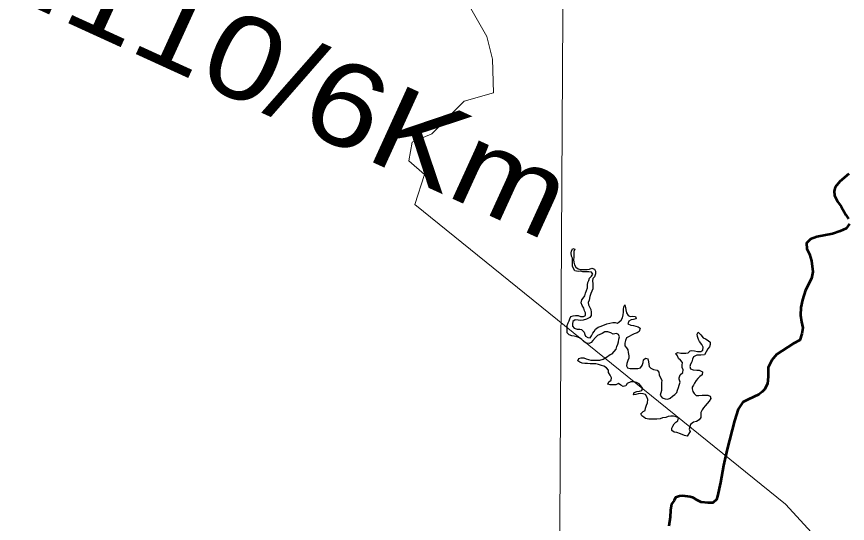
# Model space of a CAD drawing. Extents: x 553962 to 842807, y 8883888 to 9032388.
# Drawn here: x 812127 to 813924, y 9013956 to 9015052 of the extents above; entities that cross this region are included whole.
import ezdxf

# ---------------------------------------------------------------- set-up
doc = ezdxf.new("R2010")
doc.units = 0
doc.header["$LTSCALE"] = 200
doc.layers.add('1', color=7, linetype='Continuous', lineweight=13)

msp = doc.modelspace()

# ---------------------------------------------------------------- linework, layer by layer
at = {"layer": '1'}
for points in [[(813359.1, 9024030.7), (813314.8, 9016154), (813280.2, 9010301.9)], [(813359.1, 9024030.7), (813314.8, 9016154), (813280.2, 9010301.9)], [(813986.3, 9012932.5), (813776.7, 9012941.8), (813774.4, 9013534), (813785.9, 9013672.2), (813801.5, 9013779.1), (813917.6, 9013857.8), (813854.1, 9013927.8), (813790.6, 9013997.7), (812988.3, 9014646.3), (813009.3, 9014710.6), (812975.7, 9014740.6), (812983, 9014780.8), (813025.3, 9014799), (813095.4, 9014869.2), (813158.9, 9014887.4), (813158.9, 9014887.4), (813156.4, 9014960.1), (813144.2, 9015009.3), (812917.4, 9015408.2)]]:
    msp.add_lwpolyline(points, dxfattribs=at)
at = {"layer": '1', "lineweight": 53}
for points in [[(813926.9, 9014712.5), (813907.9, 9014695.7), (813897.7, 9014683.2), (813895.5, 9014674.5), (813896.2, 9014665.7), (813902.8, 9014652.5), (813910.8, 9014641.6), (813921.1, 9014624), (813926.2, 9014615.3)], [(813926.9, 9014712.5), (813907.9, 9014695.7), (813897.7, 9014683.2), (813895.5, 9014674.5), (813896.2, 9014665.7), (813902.8, 9014652.5), (813910.8, 9014641.6), (813921.1, 9014624), (813926.2, 9014615.3)], [(813928.4, 9014604.3), (813921.8, 9014594.1), (813908.7, 9014588.2), (813891.9, 9014582.4), (813858.3, 9014575.8), (813844.4, 9014571.4), (813835.7, 9014562.7), (813836.4, 9014550.2), (813842.2, 9014538.6), (813846.6, 9014523.9), (813849.5, 9014500.6), (813846.6, 9014486), (813833.5, 9014461.1), (813826.9, 9014439.9), (813823.3, 9014423.1), (813822.5, 9014407), (813824.7, 9014392.4), (813827.6, 9014379.3), (813825.5, 9014366.1), (813821.1, 9014353), (813807.9, 9014345.7), (813770.7, 9014321.6), (813760.5, 9014309.1)], [(813928.4, 9014604.3), (813921.8, 9014594.1), (813908.7, 9014588.2), (813891.9, 9014582.4), (813858.3, 9014575.8), (813844.4, 9014571.4), (813835.7, 9014562.7), (813836.4, 9014550.2), (813842.2, 9014538.6), (813846.6, 9014523.9), (813849.5, 9014500.6), (813846.6, 9014486), (813833.5, 9014461.1), (813826.9, 9014439.9), (813823.3, 9014423.1), (813822.5, 9014407), (813824.7, 9014392.4), (813827.6, 9014379.3), (813825.5, 9014366.1), (813821.1, 9014353), (813807.9, 9014345.7), (813770.7, 9014321.6), (813760.5, 9014309.1)], [(813760.5, 9014309.1), (813752.5, 9014293.8), (813752.5, 9014274.1), (813751.1, 9014257.9), (813744.8, 9014246), (813740.1, 9014241.2), (813732.8, 9014235.2), (813709.4, 9014224.4), (813697.7, 9014218.5), (813688.2, 9014203.2), (813680.2, 9014178.3), (813664.2, 9014116.8), (813656, 9014081.5), (813649.6, 9014044.6), (813643, 9014015.4), (813640.8, 9014008.1), (813632.8, 9014000.8), (813623.3, 9014000.8), (813608, 9014002.3), (813599.2, 9014006.6), (813591.2, 9014011.8), (813583.9, 9014014), (813568.5, 9014016.1), (813561.2, 9014015.4), (813552.5, 9014012.5), (813549.6, 9014005.9), (813543.7, 9013997.9), (813541.5, 9013984.7), (813540.8, 9013970.1), (813537.9, 9013950.4)], [(813760.5, 9014309.1), (813752.5, 9014293.8), (813752.5, 9014274.1), (813751.1, 9014257.9), (813744.8, 9014246), (813740.1, 9014241.2), (813732.8, 9014235.2), (813709.4, 9014224.4), (813697.7, 9014218.5), (813688.2, 9014203.2), (813680.2, 9014178.3), (813664.2, 9014116.8), (813656, 9014081.5), (813649.6, 9014044.6), (813643, 9014015.4), (813640.8, 9014008.1), (813632.8, 9014000.8), (813623.3, 9014000.8), (813608, 9014002.3), (813599.2, 9014006.6), (813591.2, 9014011.8), (813583.9, 9014014), (813568.5, 9014016.1), (813561.2, 9014015.4), (813552.5, 9014012.5), (813549.6, 9014005.9), (813543.7, 9013997.9), (813541.5, 9013984.7), (813540.8, 9013970.1), (813537.9, 9013950.4)]]:
    msp.add_lwpolyline(points, dxfattribs=at)
at = {"layer": '1', "lineweight": 25}
for points in [[(813412.8, 9014368.3), (813406.2, 9014370.4), (813399.6, 9014370.4), (813394, 9014366.9), (813388.5, 9014364.9), (813383.6, 9014362.9), (813379, 9014358.5), (813373.2, 9014351.9), (813370.3, 9014347.3), (813365.4, 9014345.7), (813358.8, 9014346.2), (813354.2, 9014349.8), (813349.7, 9014354.4), (813344.6, 9014357.5), (813339, 9014359.6), (813332.9, 9014361.2), (813327.8, 9014362.2), (813322.3, 9014364.3), (813318.2, 9014368.4), (813318.2, 9014373.5), (813318.3, 9014379.1), (813318.3, 9014384.2), (813319.9, 9014389.8), (813322, 9014394.3), (813324, 9014398.9), (813326.1, 9014403.5), (813330.7, 9014405.5), (813336.3, 9014406), (813341.9, 9014405.9), (813346.9, 9014403.8), (813353.1, 9014403.8), (813357.6, 9014405.8), (813357.7, 9014411.4), (813355.7, 9014416), (813354.2, 9014422.2), (813350.7, 9014427.8), (813348.2, 9014433.4), (813349.7, 9014439.5), (813352.8, 9014443.6), (813356.4, 9014448.6), (813358, 9014454.2), (813360, 9014459.8), (813362.1, 9014465.9), (813362.2, 9014472), (813362.7, 9014477.1), (813364.8, 9014481.7), (813366.3, 9014486.8), (813370.4, 9014490.8), (813373.5, 9014495.4), (813370.5, 9014500), (813364.9, 9014500.5), (813357.8, 9014500.6), (813351.7, 9014500.6), (813346.6, 9014502.2), (813341.5, 9014501.2), (813334.9, 9014502.8), (813331.9, 9014507.9), (813329.9, 9014513), (813329.9, 9014519.1), (813329.5, 9014524.7), (813329.5, 9014529.8), (813327.5, 9014534.4), (813327, 9014540.5), (813327.6, 9014545.6), (813330.2, 9014551.2), (813334.7, 9014549.1), (813332.7, 9014544.5), (813332.1, 9014537.9), (813332.1, 9014531.8), (813332, 9014526.2), (813332.5, 9014521.1), (813334, 9014515.5), (813337, 9014510.4), (813341.6, 9014506.8), (813347.1, 9014505.7), (813354.8, 9014505.7), (813361.4, 9014505.6), (813366.5, 9014506.1), (813371.6, 9014508.1), (813377.1, 9014506.1), (813379.2, 9014501.5), (813379.6, 9014495.8), (813377, 9014489.8), (813373.5, 9014486.2), (813372.9, 9014481.1), (813373.4, 9014474.5), (813373.3, 9014469.4), (813373.3, 9014463.8), (813371.2, 9014458.7), (813369.2, 9014453.6), (813367.1, 9014447), (813365.5, 9014439.4), (813363.4, 9014434.3), (813363.9, 9014428.7), (813367.4, 9014423.6), (813369.4, 9014419), (813369.9, 9014412.9), (813369.8, 9014405.7), (813366.8, 9014401.7), (813360.1, 9014397.7), (813352.5, 9014395.7)], [(813412.8, 9014368.3), (813406.2, 9014370.4), (813399.6, 9014370.4), (813394, 9014366.9), (813388.5, 9014364.9), (813383.6, 9014362.9), (813379, 9014358.5), (813373.2, 9014351.9), (813370.3, 9014347.3), (813365.4, 9014345.7), (813358.8, 9014346.2), (813354.2, 9014349.8), (813349.7, 9014354.4), (813344.6, 9014357.5), (813339, 9014359.6), (813332.9, 9014361.2), (813327.8, 9014362.2), (813322.3, 9014364.3), (813318.2, 9014368.4), (813318.2, 9014373.5), (813318.3, 9014379.1), (813318.3, 9014384.2), (813319.9, 9014389.8), (813322, 9014394.3), (813324, 9014398.9), (813326.1, 9014403.5), (813330.7, 9014405.5), (813336.3, 9014406), (813341.9, 9014405.9), (813346.9, 9014403.8), (813353.1, 9014403.8), (813357.6, 9014405.8), (813357.7, 9014411.4), (813355.7, 9014416), (813354.2, 9014422.2), (813350.7, 9014427.8), (813348.2, 9014433.4), (813349.7, 9014439.5), (813352.8, 9014443.6), (813356.4, 9014448.6), (813358, 9014454.2), (813360, 9014459.8), (813362.1, 9014465.9), (813362.2, 9014472), (813362.7, 9014477.1), (813364.8, 9014481.7), (813366.3, 9014486.8), (813370.4, 9014490.8), (813373.5, 9014495.4), (813370.5, 9014500), (813364.9, 9014500.5), (813357.8, 9014500.6), (813351.7, 9014500.6), (813346.6, 9014502.2), (813341.5, 9014501.2), (813334.9, 9014502.8), (813331.9, 9014507.9), (813329.9, 9014513), (813329.9, 9014519.1), (813329.5, 9014524.7), (813329.5, 9014529.8), (813327.5, 9014534.4), (813327, 9014540.5), (813327.6, 9014545.6), (813330.2, 9014551.2), (813334.7, 9014549.1), (813332.7, 9014544.5), (813332.1, 9014537.9), (813332.1, 9014531.8), (813332, 9014526.2), (813332.5, 9014521.1), (813334, 9014515.5), (813337, 9014510.4), (813341.6, 9014506.8), (813347.1, 9014505.7), (813354.8, 9014505.7), (813361.4, 9014505.6), (813366.5, 9014506.1), (813371.6, 9014508.1), (813377.1, 9014506.1), (813379.2, 9014501.5), (813379.6, 9014495.8), (813377, 9014489.8), (813373.5, 9014486.2), (813372.9, 9014481.1), (813373.4, 9014474.5), (813373.3, 9014469.4), (813373.3, 9014463.8), (813371.2, 9014458.7), (813369.2, 9014453.6), (813367.1, 9014447), (813365.5, 9014439.4), (813363.4, 9014434.3), (813363.9, 9014428.7), (813367.4, 9014423.6), (813369.4, 9014419), (813369.9, 9014412.9), (813369.8, 9014405.7), (813366.8, 9014401.7), (813360.1, 9014397.7), (813352.5, 9014395.7)], [(813352.5, 9014395.7), (813346.9, 9014395.2), (813341.8, 9014395.7), (813335.2, 9014396.3), (813330.6, 9014393.3), (813329.5, 9014387.7), (813329.5, 9014382.6), (813333, 9014378.5), (813339.6, 9014376.4), (813345.7, 9014376.4), (813348.7, 9014375.9), (813354.6, 9014370), (813356.1, 9014364.8), (813357.6, 9014361), (813362.4, 9014358.4), (813367.5, 9014357.9), (813370.6, 9014361.9), (813373.7, 9014367.5), (813376.7, 9014371.6), (813379.3, 9014376.7), (813385.4, 9014380.7), (813389.6, 9014381.9), (813395.5, 9014384.1), (813403.7, 9014387.9), (813416.5, 9014391.2), (813421.6, 9014390.6), (813426.7, 9014389.6), (813430.8, 9014392.6), (813434.9, 9014396.2), (813437.5, 9014400.7), (813439, 9014407.3), (813440.1, 9014413.4), (813440.1, 9014419.1), (813440.7, 9014424.7), (813442.7, 9014429.2), (813444.2, 9014423.1), (813445.2, 9014418), (813446.2, 9014411.4), (813449.7, 9014406.2), (813454.3, 9014403.7), (813460.4, 9014404.2), (813465.5, 9014404.1), (813467.5, 9014399), (813461.8, 9014397), (813456.2, 9014396.5), (813451.7, 9014393.5), (813449.6, 9014387.9), (813455.7, 9014384.8), (813461.8, 9014384.3), (813466.8, 9014383.2), (813471.4, 9014381.2), (813476, 9014378.6), (813473.9, 9014371.5), (813469.3, 9014368.4), (813463.2, 9014366.4), (813457.5, 9014363.4), (813451.9, 9014360.4), (813446.3, 9014357.4), (813444.2, 9014351.8), (813442.7, 9014346.2), (813442.6, 9014340.1), (813446.2, 9014336), (813449.2, 9014331.9), (813450.2, 9014325.8), (813451.1, 9014319.1), (813451.1, 9014314), (813449.5, 9014309), (813447, 9014302.3), (813446.4, 9014297.3), (813448.4, 9014292.7), (813454.5, 9014291.6), (813460.6, 9014291.6), (813465.7, 9014291.5), (813470.8, 9014291.5), (813476.9, 9014292.5), (813480, 9014298.1), (813482.1, 9014304.2), (813483.1, 9014310.3), (813487.2, 9014313.8), (813492.3, 9014312.2), (813494.3, 9014306.1), (813494.8, 9014301), (813495.7, 9014295.4), (813499.3, 9014291.8), (813504.8, 9014289.2), (813513, 9014287.7), (813516.5, 9014283.1), (813517, 9014278), (813519, 9014272.9), (813522.5, 9014266.2), (813522.4, 9014260.1), (813522.4, 9014255), (813522.4, 9014249.9), (813522.3, 9014243.8), (813520.3, 9014238.7), (813519.2, 9014233.6), (813523.2, 9014228), (813529.8, 9014225.9), (813535.9, 9014225.4), (813540.5, 9014227.4), (813545.6, 9014231.4)], [(813352.5, 9014395.7), (813346.9, 9014395.2), (813341.8, 9014395.7), (813335.2, 9014396.3), (813330.6, 9014393.3), (813329.5, 9014387.7), (813329.5, 9014382.6), (813333, 9014378.5), (813339.6, 9014376.4), (813345.7, 9014376.4), (813348.7, 9014375.9), (813354.6, 9014370), (813356.1, 9014364.8), (813357.6, 9014361), (813362.4, 9014358.4), (813367.5, 9014357.9), (813370.6, 9014361.9), (813373.7, 9014367.5), (813376.7, 9014371.6), (813379.3, 9014376.7), (813385.4, 9014380.7), (813389.6, 9014381.9), (813395.5, 9014384.1), (813403.7, 9014387.9), (813416.5, 9014391.2), (813421.6, 9014390.6), (813426.7, 9014389.6), (813430.8, 9014392.6), (813434.9, 9014396.2), (813437.5, 9014400.7), (813439, 9014407.3), (813440.1, 9014413.4), (813440.1, 9014419.1), (813440.7, 9014424.7), (813442.7, 9014429.2), (813444.2, 9014423.1), (813445.2, 9014418), (813446.2, 9014411.4), (813449.7, 9014406.2), (813454.3, 9014403.7), (813460.4, 9014404.2), (813465.5, 9014404.1), (813467.5, 9014399), (813461.8, 9014397), (813456.2, 9014396.5), (813451.7, 9014393.5), (813449.6, 9014387.9), (813455.7, 9014384.8), (813461.8, 9014384.3), (813466.8, 9014383.2), (813471.4, 9014381.2), (813476, 9014378.6), (813473.9, 9014371.5), (813469.3, 9014368.4), (813463.2, 9014366.4), (813457.5, 9014363.4), (813451.9, 9014360.4), (813446.3, 9014357.4), (813444.2, 9014351.8), (813442.7, 9014346.2), (813442.6, 9014340.1), (813446.2, 9014336), (813449.2, 9014331.9), (813450.2, 9014325.8), (813451.1, 9014319.1), (813451.1, 9014314), (813449.5, 9014309), (813447, 9014302.3), (813446.4, 9014297.3), (813448.4, 9014292.7), (813454.5, 9014291.6), (813460.6, 9014291.6), (813465.7, 9014291.5), (813470.8, 9014291.5), (813476.9, 9014292.5), (813480, 9014298.1), (813482.1, 9014304.2), (813483.1, 9014310.3), (813487.2, 9014313.8), (813492.3, 9014312.2), (813494.3, 9014306.1), (813494.8, 9014301), (813495.7, 9014295.4), (813499.3, 9014291.8), (813504.8, 9014289.2), (813513, 9014287.7), (813516.5, 9014283.1), (813517, 9014278), (813519, 9014272.9), (813522.5, 9014266.2), (813522.4, 9014260.1), (813522.4, 9014255), (813522.4, 9014249.9), (813522.3, 9014243.8), (813520.3, 9014238.7), (813519.2, 9014233.6), (813523.2, 9014228), (813529.8, 9014225.9), (813535.9, 9014225.4), (813540.5, 9014227.4), (813545.6, 9014231.4)], [(813577.6, 9014145.1), (813571.5, 9014146.7), (813562.9, 9014149.8), (813555.3, 9014152.9), (813549.7, 9014153.5), (813544.1, 9014157.1), (813544.2, 9014162.2), (813546.7, 9014166.7), (813549.8, 9014171.8), (813553.4, 9014175.3), (813557.5, 9014178.4), (813559.1, 9014184.5), (813554, 9014186.6), (813547.9, 9014188.1), (813542.3, 9014188.2), (813536.7, 9014187.7), (813531.1, 9014185.7), (813524.5, 9014184.7), (813518.9, 9014182.7), (813511.7, 9014181.7), (813506.1, 9014181.8), (813500.5, 9014181.8), (813494.4, 9014181.8), (813487.8, 9014182.9), (813483.8, 9014186), (813479.7, 9014189.1), (813477.7, 9014193.7), (813482.3, 9014198.7), (813486.9, 9014200.7), (813487.5, 9014205.8), (813489.6, 9014212.4), (813491.6, 9014217), (813492.2, 9014224.6), (813490.2, 9014230.2), (813487.2, 9014234.9), (813482.6, 9014236.9), (813477.5, 9014237), (813471.9, 9014236.5), (813466.3, 9014235), (813461.2, 9014234.5), (813463.3, 9014239.6), (813468.9, 9014241.6), (813474.5, 9014242.1), (813479.6, 9014243.6), (813481.2, 9014248.7), (813477.6, 9014253.8), (813474.1, 9014258.4), (813468, 9014261), (813462.4, 9014262.5), (813455.8, 9014262.6), (813447.7, 9014259.1), (813444.6, 9014254), (813439.5, 9014252.5), (813433.9, 9014255.6), (813429.4, 9014258.7), (813423.2, 9014256.2), (813416.6, 9014255.7), (813411, 9014255.7), (813406, 9014257.3), (813408.5, 9014262.4), (813413.1, 9014266.4), (813413.7, 9014271.5), (813410.7, 9014276.6), (813407.1, 9014282.7), (813407.2, 9014287.8), (813403.1, 9014292.5), (813397.6, 9014296.6), (813392, 9014298.1), (813385.9, 9014300.2), (813379.8, 9014301.8), (813374.7, 9014301.8), (813368.1, 9014301.8), (813362, 9014301.9), (813355.9, 9014302.4), (813350.8, 9014303), (813345.2, 9014305), (813341.2, 9014308.1), (813343.3, 9014312.7), (813348.4, 9014314.2), (813354, 9014314.2), (813359, 9014312.6), (813364.1, 9014310.5), (813369.2, 9014309.5), (813375.3, 9014309.4), (813381.9, 9014309.4), (813388.5, 9014309.3), (813396.2, 9014311.8), (813403.3, 9014315.9), (813411, 9014321.4), (813415.6, 9014323.4), (813419.7, 9014328), (813423.8, 9014333.1), (813425.3, 9014338.7), (813427.4, 9014343.7), (813429, 9014348.8), (813430, 9014354.9), (813431.1, 9014360), (813429.1, 9014365.1), (813424.5, 9014367.2), (813417.4, 9014365.7), (813412.8, 9014368.3)], [(813577.6, 9014145.1), (813571.5, 9014146.7), (813562.9, 9014149.8), (813555.3, 9014152.9), (813549.7, 9014153.5), (813544.1, 9014157.1), (813544.2, 9014162.2), (813546.7, 9014166.7), (813549.8, 9014171.8), (813553.4, 9014175.3), (813557.5, 9014178.4), (813559.1, 9014184.5), (813554, 9014186.6), (813547.9, 9014188.1), (813542.3, 9014188.2), (813536.7, 9014187.7), (813531.1, 9014185.7), (813524.5, 9014184.7), (813518.9, 9014182.7), (813511.7, 9014181.7), (813506.1, 9014181.8), (813500.5, 9014181.8), (813494.4, 9014181.8), (813487.8, 9014182.9), (813483.8, 9014186), (813479.7, 9014189.1), (813477.7, 9014193.7), (813482.3, 9014198.7), (813486.9, 9014200.7), (813487.5, 9014205.8), (813489.6, 9014212.4), (813491.6, 9014217), (813492.2, 9014224.6), (813490.2, 9014230.2), (813487.2, 9014234.9), (813482.6, 9014236.9), (813477.5, 9014237), (813471.9, 9014236.5), (813466.3, 9014235), (813461.2, 9014234.5), (813463.3, 9014239.6), (813468.9, 9014241.6), (813474.5, 9014242.1), (813479.6, 9014243.6), (813481.2, 9014248.7), (813477.6, 9014253.8), (813474.1, 9014258.4), (813468, 9014261), (813462.4, 9014262.5), (813455.8, 9014262.6), (813447.7, 9014259.1), (813444.6, 9014254), (813439.5, 9014252.5), (813433.9, 9014255.6), (813429.4, 9014258.7), (813423.2, 9014256.2), (813416.6, 9014255.7), (813411, 9014255.7), (813406, 9014257.3), (813408.5, 9014262.4), (813413.1, 9014266.4), (813413.7, 9014271.5), (813410.7, 9014276.6), (813407.1, 9014282.7), (813407.2, 9014287.8), (813403.1, 9014292.5), (813397.6, 9014296.6), (813392, 9014298.1), (813385.9, 9014300.2), (813379.8, 9014301.8), (813374.7, 9014301.8), (813368.1, 9014301.8), (813362, 9014301.9), (813355.9, 9014302.4), (813350.8, 9014303), (813345.2, 9014305), (813341.2, 9014308.1), (813343.3, 9014312.7), (813348.4, 9014314.2), (813354, 9014314.2), (813359, 9014312.6), (813364.1, 9014310.5), (813369.2, 9014309.5), (813375.3, 9014309.4), (813381.9, 9014309.4), (813388.5, 9014309.3), (813396.2, 9014311.8), (813403.3, 9014315.9), (813411, 9014321.4), (813415.6, 9014323.4), (813419.7, 9014328), (813423.8, 9014333.1), (813425.3, 9014338.7), (813427.4, 9014343.7), (813429, 9014348.8), (813430, 9014354.9), (813431.1, 9014360), (813429.1, 9014365.1), (813424.5, 9014367.2), (813417.4, 9014365.7), (813412.8, 9014368.3)], [(813545.6, 9014231.4), (813550.8, 9014235), (813555.4, 9014239.5), (813556.9, 9014244.6), (813558.5, 9014250.2), (813560.6, 9014255.3), (813562.2, 9014261.5), (813560.1, 9014268.5), (813560.2, 9014271.5), (813562.8, 9014277.7), (813568.2, 9014282.4), (813568.9, 9014288.8), (813566.9, 9014293.4), (813566.5, 9014298.5), (813567.5, 9014304.1), (813563, 9014309.2), (813558.9, 9014313.3), (813556.4, 9014318.5), (813553.4, 9014324.1), (813557.2, 9014326.3), (813564.1, 9014324.5), (813569.2, 9014324.5), (813574.8, 9014324.5), (813579.9, 9014324.9), (813584.1, 9014329.3), (813587, 9014330), (813593.6, 9014329.9), (813599.7, 9014328.4), (813606.8, 9014328.3), (813611.4, 9014330.8), (813612.5, 9014337.5), (813609, 9014343.6), (813604.4, 9014349.7), (813602.4, 9014354.3), (813599.9, 9014360.5), (813599.5, 9014365.6), (813601.5, 9014370.1), (813607.1, 9014364.5), (813612.1, 9014357.8), (813617.2, 9014355.3), (813622.8, 9014351.7), (813627.3, 9014348.1), (813627.3, 9014343), (813625.7, 9014337.9), (813622.6, 9014333.8), (813619, 9014327.2), (813614.9, 9014321.1), (813607, 9014320.5), (813598.7, 9014319.9), (813591.5, 9014316.9), (813589.2, 9014311.5), (813587.4, 9014306), (813584.8, 9014301), (813583.2, 9014295.9), (813584.7, 9014290.3), (813590.3, 9014288.7), (813598.4, 9014288.1), (813603.5, 9014287.6), (813610.6, 9014284.5), (813610.1, 9014277.4), (813604.9, 9014274.3), (813600.3, 9014269.8), (813597.2, 9014265.7), (813593.7, 9014259.6), (813591.6, 9014255.1), (813588.5, 9014251), (813588.1, 9014247.5), (813590, 9014241.8), (813593, 9014237.2), (813597, 9014233.1), (813603.1, 9014233.1), (813610.2, 9014233.6), (813617.4, 9014234), (813622.5, 9014233.5), (813627.5, 9014231.4), (813628.5, 9014226.3), (813624.9, 9014220.7), (813620.8, 9014215.7), (813616.7, 9014210.6), (813613.1, 9014206.5), (813610, 9014202), (813607, 9014196.4), (813606.9, 9014190.3), (813607.4, 9014185.2), (813603.8, 9014180.6), (813597.7, 9014176.6), (813591.5, 9014175.1), (813584.9, 9014170.6), (813583.3, 9014165.5), (813581.8, 9014160.4), (813583.8, 9014154.8), (813577.6, 9014145.1)], [(813545.6, 9014231.4), (813550.8, 9014235), (813555.4, 9014239.5), (813556.9, 9014244.6), (813558.5, 9014250.2), (813560.6, 9014255.3), (813562.2, 9014261.5), (813560.1, 9014268.5), (813560.2, 9014271.5), (813562.8, 9014277.7), (813568.2, 9014282.4), (813568.9, 9014288.8), (813566.9, 9014293.4), (813566.5, 9014298.5), (813567.5, 9014304.1), (813563, 9014309.2), (813558.9, 9014313.3), (813556.4, 9014318.5), (813553.4, 9014324.1), (813557.2, 9014326.3), (813564.1, 9014324.5), (813569.2, 9014324.5), (813574.8, 9014324.5), (813579.9, 9014324.9), (813584.1, 9014329.3), (813587, 9014330), (813593.6, 9014329.9), (813599.7, 9014328.4), (813606.8, 9014328.3), (813611.4, 9014330.8), (813612.5, 9014337.5), (813609, 9014343.6), (813604.4, 9014349.7), (813602.4, 9014354.3), (813599.9, 9014360.5), (813599.5, 9014365.6), (813601.5, 9014370.1), (813607.1, 9014364.5), (813612.1, 9014357.8), (813617.2, 9014355.3), (813622.8, 9014351.7), (813627.3, 9014348.1), (813627.3, 9014343), (813625.7, 9014337.9), (813622.6, 9014333.8), (813619, 9014327.2), (813614.9, 9014321.1), (813607, 9014320.5), (813598.7, 9014319.9), (813591.5, 9014316.9), (813589.2, 9014311.5), (813587.4, 9014306), (813584.8, 9014301), (813583.2, 9014295.9), (813584.7, 9014290.3), (813590.3, 9014288.7), (813598.4, 9014288.1), (813603.5, 9014287.6), (813610.6, 9014284.5), (813610.1, 9014277.4), (813604.9, 9014274.3), (813600.3, 9014269.8), (813597.2, 9014265.7), (813593.7, 9014259.6), (813591.6, 9014255.1), (813588.5, 9014251), (813588.1, 9014247.5), (813590, 9014241.8), (813593, 9014237.2), (813597, 9014233.1), (813603.1, 9014233.1), (813610.2, 9014233.6), (813617.4, 9014234), (813622.5, 9014233.5), (813627.5, 9014231.4), (813628.5, 9014226.3), (813624.9, 9014220.7), (813620.8, 9014215.7), (813616.7, 9014210.6), (813613.1, 9014206.5), (813610, 9014202), (813607, 9014196.4), (813606.9, 9014190.3), (813607.4, 9014185.2), (813603.8, 9014180.6), (813597.7, 9014176.6), (813591.5, 9014175.1), (813584.9, 9014170.6), (813583.3, 9014165.5), (813581.8, 9014160.4), (813583.8, 9014154.8), (813577.6, 9014145.1)]]:
    msp.add_lwpolyline(points, dxfattribs=at)

# ---------------------------------------------------------------- texts
at = {"layer": '1'}
for s, height, rotation, width, p in [('DN110/6Km', 180, 335.45, 1.2, (811839.6, 9015220.5)), ('R I O   S Ã O   F R A N C I S C O', 500, 332.036, 0.9, (805039.4, 9013778.6))]:
    msp.add_text(s, height=height, rotation=rotation, dxfattribs=dict(at, width=width)).set_placement(p)

doc.saveas('drawing.dxf')
